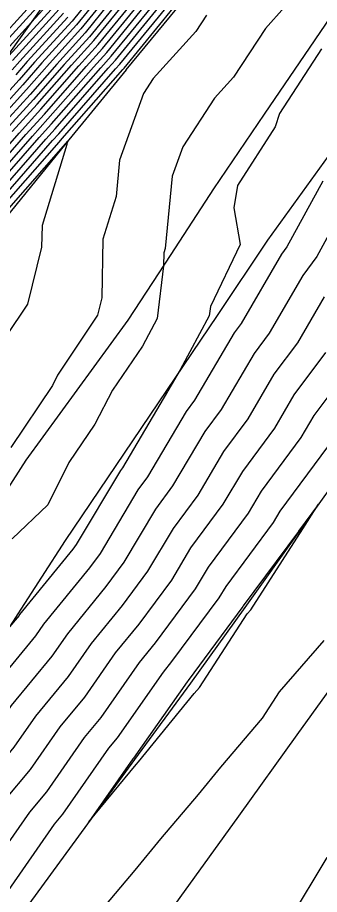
# Model space of a CAD drawing. Extents: x 2188792 to 2191981, y 386090 to 389710.
# Drawn here: x 2189509.8 to 2189539.9, y 386769.3 to 386856.5 of the extents above; entities that cross this region are included whole.
import ezdxf

# ---------------------------------------------------------------- set-up
doc = ezdxf.new("R2010")
doc.units = 0
for name, color, linetype in [('DTM Contours Major', 7, 'Continuous'), ('DTM Contours Minor', 7, 'Continuous'), ('PH Exist DTM Breakline', 7, 'Continuous')]:
    doc.layers.add(name, color=color, linetype=linetype)

msp = doc.modelspace()

# ---------------------------------------------------------------- linework, layer by layer
at = {"layer": 'DTM Contours Major'}
for points in [[(2189512.422, 386858.291), (2189507.569, 386852.983)], [(2189519.646, 386857.876), (2189516.983, 386854.638), (2189514.456, 386851.854), (2189511.428, 386848.399), (2189508.637, 386845.336)], [(2189507.405, 386839.394), (2189511.968, 386844.595), (2189513.212, 386845.96), (2189518.114, 386851.553), (2189519.145, 386852.689), (2189523.2, 386857.619)], [(2189514.821, 386856.588), (2189510.798, 386852.155), (2189509.644, 386850.838)], [(2189540.244, 386840.27), (2189536.677, 386833.731), (2189536.124, 386832.991), (2189532.097, 386826.085), (2189531.4, 386825.151), (2189527.462, 386818.45), (2189526.632, 386817.334), (2189522.777, 386810.822), (2189521.824, 386809.54), (2189518.047, 386803.202), (2189516.98, 386801.764), (2189512.41, 386796.16), (2189511.602, 386795.006), (2189506.779, 386789.145)], [(2189540.723, 386813.799), (2189535.961, 386807.401), (2189535.307, 386806.296), (2189530.569, 386799.919), (2189529.897, 386798.792), (2189525.182, 386792.435), (2189524.331, 386791.392), (2189519.747, 386784.846), (2189518.901, 386783.818), (2189514.312, 386777.254), (2189513.47, 386776.242), (2189508.877, 386769.658), (2189508.04, 386768.665)], [(2189534.248, 386786.817), (2189535.941, 386789.417), (2189540.386, 386794.548)], [(2189518.146, 386767.66), (2189521.538, 386771.664), (2189524.102, 386774.789), (2189527.863, 386779.219), (2189530.096, 386781.937), (2189534.248, 386786.817)], [(2189536.922, 386766.712), (2189540.698, 386772.924)]]:
    msp.add_lwpolyline(points, dxfattribs=at)
at = {"layer": 'DTM Contours Minor'}
for points in [[(2189516.803, 386858.081), (2189515.254, 386856.198), (2189511.53, 386852.094), (2189510.001, 386850.35), (2189505.972, 386845.928)], [(2189506.587, 386841.184), (2189509.969, 386845.039), (2189512.142, 386847.423), (2189515.919, 386851.733), (2189517.848, 386853.859), (2189521.068, 386857.773)], [(2189517.514, 386858.03), (2189515.686, 386855.808), (2189512.261, 386852.034), (2189510.358, 386849.862), (2189506.638, 386845.78)], [(2189511.448, 386858.116), (2189507.061, 386853.317)], [(2189518.224, 386857.979), (2189516.118, 386855.418), (2189512.993, 386851.974), (2189510.714, 386849.375), (2189507.304, 386845.632)], [(2189518.935, 386857.927), (2189516.551, 386855.028), (2189513.724, 386851.914), (2189511.071, 386848.887), (2189507.971, 386845.484)], [(2189513.092, 386858.148), (2189511.218, 386856.083), (2189508.078, 386852.648)], [(2189513.524, 386857.758), (2189508.603, 386852.335)], [(2189509.303, 386845.187), (2189511.785, 386847.911), (2189515.188, 386851.793), (2189517.415, 386854.249), (2189520.357, 386857.824)], [(2189506.859, 386840.587), (2189510.636, 386844.891), (2189512.498, 386846.936), (2189516.651, 386851.673), (2189518.28, 386853.469), (2189521.779, 386857.722)], [(2189507.132, 386839.991), (2189511.302, 386844.743), (2189512.855, 386846.448), (2189517.382, 386851.613), (2189518.712, 386853.079), (2189522.489, 386857.67)], [(2189507.678, 386838.797), (2189512.634, 386844.447), (2189513.569, 386845.472), (2189518.846, 386851.493), (2189519.577, 386852.299), (2189523.911, 386857.567)], [(2189507.95, 386838.201), (2189513.301, 386844.299), (2189513.926, 386844.984), (2189519.577, 386851.432), (2189520.01, 386851.909), (2189524.622, 386857.516)], [(2189508.223, 386837.604), (2189513.967, 386844.15), (2189514.282, 386844.497), (2189520.309, 386851.372), (2189520.442, 386851.519), (2189525.333, 386857.465)], [(2189536.429, 386857.562), (2189534.526, 386855.452), (2189531.359, 386850.622), (2189529.443, 386848.516), (2189526.288, 386843.687), (2189525.234, 386840.759), (2189524.55, 386833.561), (2189524.413, 386833.115), (2189524.384, 386831.82), (2189523.753, 386826.578), (2189522.273, 386823.827), (2189519.28, 386819.448), (2189517.52, 386816.061), (2189514.937, 386812.243), (2189512.852, 386808.052), (2189509.281, 386804.647)], [(2189514.389, 386856.978), (2189510.067, 386852.215), (2189509.287, 386851.326)], [(2189513.957, 386857.368), (2189509.335, 386852.275)], [(2189528.664, 386856.77), (2189527.599, 386855.146), (2189523.346, 386850.474), (2189522.375, 386848.987), (2189519.99, 386842.364), (2189519.645, 386838.731), (2189518.337, 386834.479), (2189518.21, 386828.645), (2189517.779, 386826.911), (2189513.799, 386820.947), (2189513.309, 386819.929), (2189509.165, 386813.755)], [(2189540.117, 386853.443), (2189535.922, 386847.002), (2189535.497, 386845.664), (2189531.749, 386839.827), (2189531.378, 386837.587), (2189532.004, 386833.967), (2189529.046, 386827.77), (2189528.936, 386826.859), (2189526.034, 386821.463), (2189524.81, 386819.38), (2189524.766, 386819.321), (2189520.271, 386811.727), (2189520.075, 386811.464), (2189515.677, 386804.084), (2189515.34, 386803.63), (2189510.025, 386797.113), (2189509.973, 386797.038), (2189509.023, 386795.884)], [(2189508.496, 386837.007), (2189514.633, 386844.002), (2189514.639, 386844.009), (2189514.844, 386844.243), (2189514.746, 386843.969), (2189514.739, 386843.901), (2189512.262, 386835.844), (2189512.214, 386833.672), (2189510.807, 386828.017), (2189508.664, 386824.804)], [(2189542.614, 386838.164), (2189539.657, 386832.745), (2189538.251, 386830.864), (2189534.907, 386825.129), (2189533.392, 386823.097), (2189530.114, 386817.519), (2189528.498, 386815.348), (2189525.283, 386809.917), (2189523.573, 386807.616), (2189520.417, 386802.32), (2189518.62, 386799.898), (2189514.794, 386795.206), (2189513.231, 386792.974), (2189509.203, 386788.08), (2189507.848, 386786.141), (2189503.588, 386781.02), (2189502.472, 386779.42), (2189497.944, 386774.043), (2189497.106, 386772.839), (2189493.448, 386767.06)], [(2189540.379, 386828.737), (2189537.717, 386824.172), (2189535.383, 386821.042), (2189532.766, 386816.589), (2189530.363, 386813.361), (2189527.789, 386809.012), (2189525.322, 386805.692), (2189522.787, 386801.438), (2189520.261, 386798.032), (2189517.178, 386794.253), (2189514.86, 386790.942), (2189511.627, 386787.014), (2189509.464, 386783.919), (2189506.059, 386779.825), (2189504.073, 386776.98), (2189500.468, 386772.698), (2189498.69, 386770.144), (2189495.789, 386765.562)], [(2189540.527, 386823.215), (2189537.375, 386818.988), (2189535.419, 386815.659), (2189532.229, 386811.374), (2189530.295, 386808.106), (2189527.071, 386803.768), (2189525.157, 386800.556), (2189521.901, 386796.167), (2189519.563, 386793.299), (2189516.489, 386788.91), (2189514.052, 386785.949), (2189511.08, 386781.698), (2189508.529, 386778.631), (2189505.674, 386774.539), (2189502.992, 386771.354), (2189500.274, 386767.448)], [(2189543.337, 386822.258), (2189539.367, 386816.934), (2189538.071, 386814.729), (2189534.095, 386809.388), (2189532.801, 386807.201), (2189528.82, 386801.843), (2189527.527, 386799.674), (2189523.541, 386794.301), (2189521.947, 386792.346), (2189518.118, 386786.878), (2189516.476, 386784.883), (2189512.696, 386779.476), (2189511, 386777.436), (2189507.275, 386772.099), (2189505.516, 386770.009), (2189501.857, 386764.753)], [(2189527.957, 386789.866), (2189532.727, 386797.195), (2189533.066, 386797.586), (2189537.953, 386805.188), (2189538.018, 386805.297), (2189539.826, 386808.101), (2189537.827, 386805.415), (2189537.813, 386805.391), (2189532.318, 386797.995), (2189532.267, 386797.909), (2189526.822, 386790.569), (2189526.716, 386790.439), (2189521.376, 386782.814), (2189521.325, 386782.752), (2189516.94, 386776.479), (2189521.639, 386782.207), (2189521.866, 386782.475), (2189527.437, 386789.255), (2189527.957, 386789.866)]]:
    msp.add_lwpolyline(points, dxfattribs=at)
at = {"layer": 'PH Exist DTM Breakline'}
for points in [[(2189608.93, 386969.867), (2189606.936, 386957.413), (2189604.242, 386949.008), (2189601.549, 386940.604), (2189597.597, 386931.685), (2189593.645, 386922.765), (2189589.452, 386915.915), (2189585.259, 386909.065), (2189581.066, 386902.215), (2189576.872, 386895.364), (2189571.293, 386887.108), (2189565.713, 386878.852), (2189560.134, 386870.597), (2189554.554, 386862.341), (2189548.975, 386854.085), (2189544.231, 386847.513), (2189539.488, 386840.942), (2189534.744, 386834.37)], [(2189450.589, 386743.245), (2189454.744, 386749.35), (2189458.9, 386755.455), (2189463.212, 386762.938), (2189467.524, 386770.421), (2189471.1, 386778.104), (2189474.676, 386785.788), (2189477.622, 386793.199), (2189480.569, 386800.611), (2189482.605, 386807.005), (2189484.641, 386813.4), (2189488.045, 386820.809), (2189491.45, 386828.217), (2189495.694, 386834.251), (2189499.939, 386840.285), (2189504.242, 386846.313), (2189508.545, 386852.34), (2189512.849, 386858.367), (2189519.776, 386866.808)], [(2189529.389, 386839.487), (2189534.444, 386846.911), (2189539.499, 386854.334), (2189544.554, 386861.757)], [(2189520.634, 386851.345), (2189525.693, 386857.438)], [(2189520.634, 386851.345), (2189514.646, 386843.999), (2189508.658, 386836.654), (2189502.669, 386829.308), (2189498.153, 386822.812), (2189493.637, 386816.317), (2189491.607, 386809.748), (2189489.577, 386803.179), (2189489.045, 386797.544), (2189485.972, 386787.156), (2189480.593, 386775.461), (2189476.095, 386766.26)], [(2189480.959, 386764.469), (2189485.111, 386771.296), (2189488.655, 386777.284), (2189492.2, 386783.272), (2189495.745, 386789.259), (2189500.728, 386797.005), (2189505.711, 386804.751), (2189510.694, 386812.497), (2189515.778, 386819.459), (2189520.862, 386826.422), (2189525.125, 386832.955), (2189529.389, 386839.487)], [(2189534.744, 386834.37), (2189529.704, 386826.901), (2189524.663, 386819.431), (2189519.622, 386811.962), (2189514.581, 386804.492), (2189509.86, 386797.179), (2189505.138, 386789.867), (2189500.416, 386782.554), (2189495.695, 386775.241), (2189491.878, 386768.065), (2189488.062, 386760.889), (2189484.245, 386753.713), (2189479.79, 386747.031), (2189475.335, 386740.349), (2189470.88, 386733.668), (2189463.544, 386722.859), (2189456.9, 386714.309), (2189451.225, 386707.698), (2189441.618, 386700.354), (2189431.278, 386693.062), (2189425.127, 386690.129), (2189418.975, 386687.196), (2189406.773, 386683.091), (2189395.078, 386683.137)], [(2189554.084, 386827.974), (2189548.678, 386820.439), (2189543.273, 386812.905), (2189537.868, 386805.371), (2189532.462, 386797.837), (2189527.057, 386790.302), (2189521.481, 386782.684), (2189515.904, 386775.065), (2189510.328, 386767.446), (2189504.752, 386759.827), (2189499.175, 386752.208), (2189493.599, 386744.589), (2189487.773, 386736.465), (2189481.947, 386728.341), (2189476.121, 386720.216), (2189470.295, 386712.092), (2189464.469, 386703.968), (2189458.643, 386695.843), (2189452.817, 386687.719), (2189446.983, 386679.667)], [(2189462.548, 386680.819), (2189468.386, 386688.907), (2189474.224, 386696.994), (2189479.921, 386704.905), (2189485.619, 386712.817), (2189491.316, 386720.728), (2189497.013, 386728.64), (2189502.711, 386736.551), (2189508.544, 386744.65), (2189514.376, 386752.748), (2189520.209, 386760.846), (2189526.042, 386768.944), (2189531.875, 386777.042), (2189537.708, 386785.14), (2189543.54, 386793.239), (2189548.526, 386800.117), (2189553.512, 386806.995), (2189558.498, 386813.873), (2189563.484, 386820.751), (2189568.47, 386827.629)]]:
    msp.add_lwpolyline(points, dxfattribs=at)

doc.saveas('drawing.dxf')
